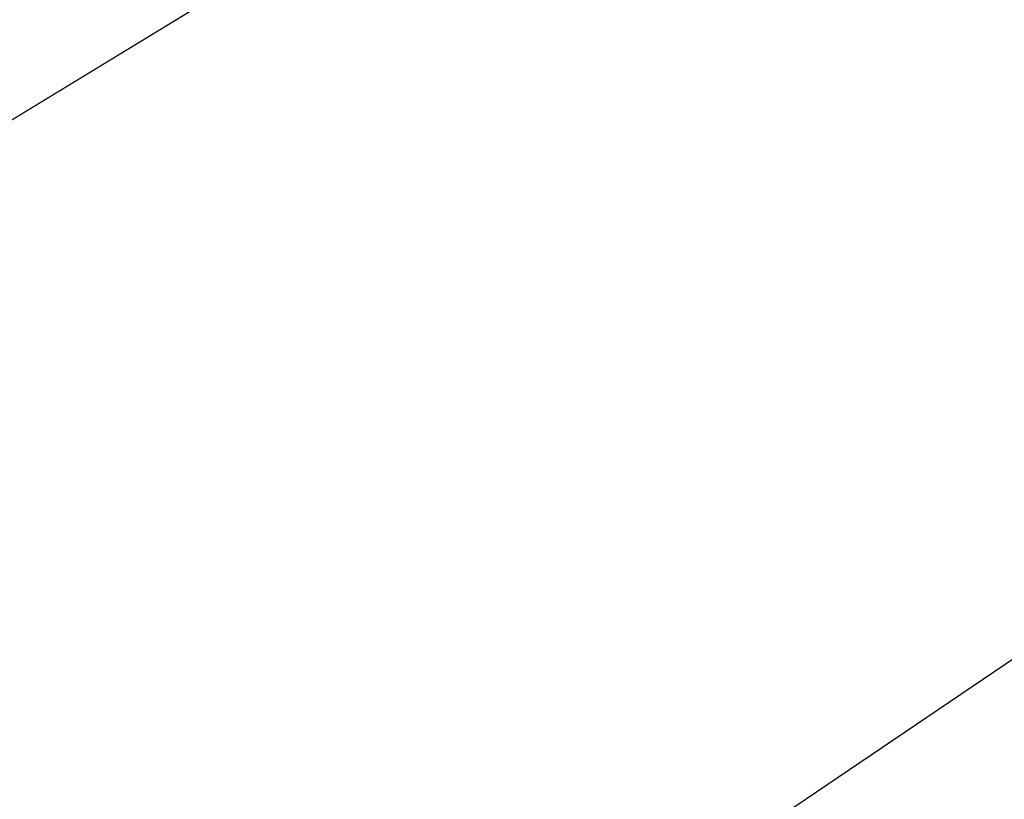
# Model space of a CAD drawing. Header units: metres. Extents: x 163628 to 167855, y 402678 to 405435.
# Tile 408 of 656: x 167388.121 to 167389.083, y 404848.336 to 404849.098. Entities that reach past the tile are written whole.
import ezdxf

# ---------------------------------------------------------------- set-up
doc = ezdxf.new("R2010")
doc.units = ezdxf.units.M
for name, color, linetype, lineweight in [('X-CA190022.004-UO-BGT_Ondergrond$0$GE_367_OWGBerm_groenvoorziening_grasenk_GEM', 253, 'Continuous', 9), ('X-CA190022.004-UO-BGT_Ondergrond$0$GE_523_WTDGreppel_drogesloot_Vlak_GEM', 253, 'Continuous', 9), ('X-CA190022.004-UO-DWM_Snelfietsroute$0$N-WE-GW-BERM-G', 125, 'Continuous', 25)]:
    doc.layers.add(name, color=color, linetype=linetype, lineweight=lineweight)

msp = doc.modelspace()

# ---------------------------------------------------------------- linework, layer by layer
at = {"layer": 'X-CA190022.004-UO-BGT_Ondergrond$0$GE_367_OWGBerm_groenvoorziening_grasenk_GEM', "flags": 128}
msp.add_lwpolyline([(167428.736, 404873.653), (167429.605, 404872.017), (167421.604, 404868.715), (167413.318, 404864.38), (167356.353, 404829.62)], dxfattribs=at)
at = {"layer": 'X-CA190022.004-UO-BGT_Ondergrond$0$GE_523_WTDGreppel_drogesloot_Vlak_GEM', "flags": 128}
msp.add_lwpolyline([(167358.307, 404826.13), (167275.473, 404779.745), (167230.219, 404757.556), (167229.015, 404761.988), (167269.084, 404781.856), (167356.353, 404829.62), (167413.318, 404864.38)], dxfattribs=at)
at = {"layer": 'X-CA190022.004-UO-DWM_Snelfietsroute$0$N-WE-GW-BERM-G', "elevation": 9.22513, "flags": 128}
msp.add_lwpolyline([(167368.80958, 404835.85957), (167373.05521, 404838.50519), (167373.99252, 404838.88236), (167377.32399, 404841.11092), (167381.64412, 404843.62817), (167385.87566, 404846.29806), (167390.02735, 404849.10552), (167394.42407, 404851.38361), (167394.47676, 404851.40002), (167395.07527, 404851.79228), (167398.71071, 404853.76504), (167398.88524, 404853.78227), (167399.90407, 404854.13805), (167400.74682, 404854.79082), (167401.56023, 404855.48599), (167402.38863, 404856.15162), (167403.40013, 404856.53281), (167404.32532, 404857.05182), (167405.09845, 404857.79632)], dxfattribs=at)

doc.saveas('drawing.dxf')
